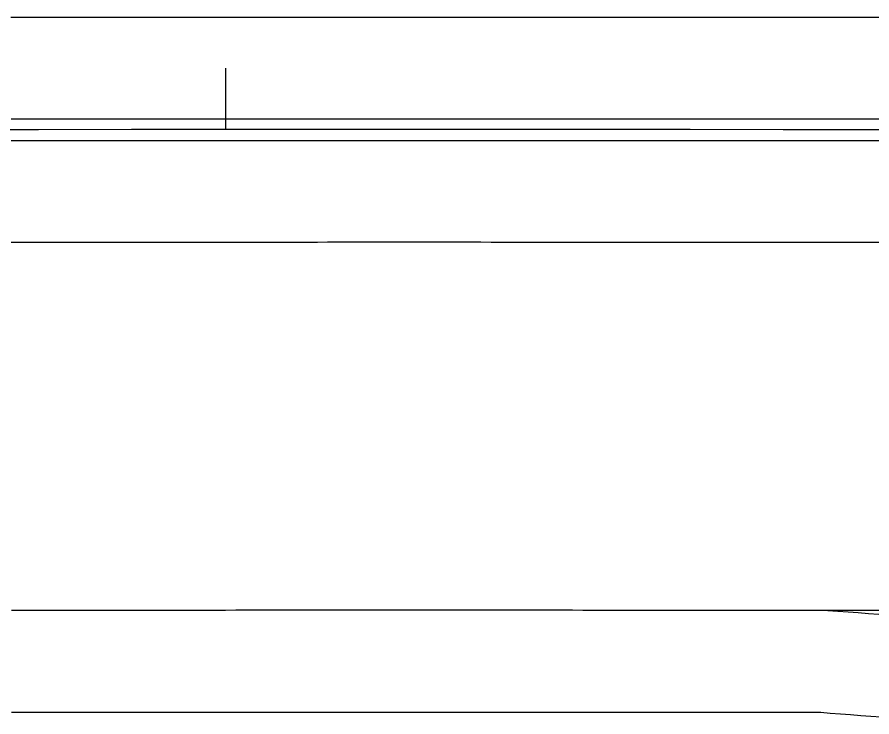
# Model space of a CAD drawing. Extents: x 2145147 to 2158018, y 137519 to 148068.
# Drawn here: x 2154683.5 to 2154767.1, y 142868.5 to 142937 of the extents above; entities that cross this region are included whole.
import ezdxf

# ---------------------------------------------------------------- set-up
doc = ezdxf.new("R2010")
doc.units = 0
doc.layers.add('EX_Align_1', color=7, linetype='Continuous')
doc.layers.add('PR_Phasing_Pavement_1', color=7, linetype='Continuous')

msp = doc.modelspace()

# ---------------------------------------------------------------- linework, layer by layer
at = {"layer": 'EX_Align_1'}
msp.add_lwpolyline([(2154703.855, 142931.989), (2154703.857, 142925.989)], dxfattribs=at)
msp.add_arc((2154721.678, 85630.213), 57295.779, 89.2431654, 90.409832, dxfattribs=at)
at = {"layer": 'PR_Phasing_Pavement_1'}
for points in [[(2154682.854, 142936.98), (2154683.855, 142936.981), (2154684.855, 142936.982), (2154685.855, 142936.982), (2154686.855, 142936.983), (2154687.855, 142936.983), (2154688.856, 142936.984), (2154689.856, 142936.985), (2154690.856, 142936.985), (2154691.856, 142936.986), (2154692.856, 142936.986), (2154693.857, 142936.987), (2154694.857, 142936.987), (2154695.857, 142936.988), (2154696.857, 142936.988), (2154697.857, 142936.988), (2154698.857, 142936.989), (2154699.858, 142936.989), (2154700.731, 142936.99), (2154700.858, 142936.99), (2154701.858, 142936.99), (2154702.858, 142936.99), (2154703.858, 142936.991), (2154704.859, 142936.991), (2154705.859, 142936.991), (2154706.859, 142936.991), (2154707.859, 142936.992), (2154708.859, 142936.992), (2154709.86, 142936.992), (2154710.86, 142936.992), (2154711.86, 142936.993), (2154712.86, 142936.993), (2154713.86, 142936.993), (2154714.861, 142936.993), (2154715.861, 142936.993), (2154716.861, 142936.993), (2154717.861, 142936.993), (2154718.861, 142936.993), (2154719.861, 142936.993), (2154720.862, 142936.993), (2154721.862, 142936.993), (2154722.862, 142936.993), (2154723.862, 142936.993), (2154724.862, 142936.993), (2154725.863, 142936.993), (2154726.863, 142936.993), (2154727.863, 142936.993), (2154728.863, 142936.993), (2154729.863, 142936.993), (2154730.864, 142936.993), (2154731.864, 142936.993), (2154732.864, 142936.992), (2154733.864, 142936.992), (2154734.864, 142936.992), (2154735.865, 142936.992), (2154736.865, 142936.991), (2154737.865, 142936.991), (2154738.865, 142936.991), (2154739.865, 142936.991), (2154740.866, 142936.99), (2154741.866, 142936.99), (2154742.866, 142936.989), (2154743.866, 142936.989), (2154744.866, 142936.989), (2154745.866, 142936.988), (2154746.867, 142936.988), (2154747.867, 142936.987), (2154748.867, 142936.987), (2154749.352, 142936.987), (2154749.867, 142936.986), (2154750.867, 142936.986), (2154751.868, 142936.985), (2154752.868, 142936.985), (2154753.868, 142936.984), (2154754.868, 142936.984), (2154755.868, 142936.983), (2154756.869, 142936.983), (2154757.869, 142936.982), (2154758.869, 142936.981), (2154759.869, 142936.981), (2154760.869, 142936.98), (2154761.87, 142936.979), (2154762.87, 142936.979), (2154763.87, 142936.978), (2154764.87, 142936.977), (2154765.87, 142936.976), (2154766.871, 142936.976), (2154767.871, 142936.975)], [(2154682.861, 142927.043), (2154683.861, 142927.043), (2154684.861, 142927.044), (2154685.861, 142927.045), (2154686.861, 142927.045), (2154687.861, 142927.046), (2154688.861, 142927.047), (2154689.861, 142927.047), (2154690.861, 142927.048), (2154691.861, 142927.048), (2154692.861, 142927.049), (2154693.861, 142927.049), (2154694.861, 142927.05), (2154695.861, 142927.05), (2154696.861, 142927.051), (2154697.861, 142927.051), (2154698.861, 142927.051), (2154699.861, 142927.052), (2154700.735, 142927.052), (2154700.861, 142927.052), (2154701.861, 142927.052), (2154702.861, 142927.053), (2154703.862, 142927.053), (2154704.862, 142927.053), (2154705.862, 142927.054), (2154706.862, 142927.054), (2154707.862, 142927.054), (2154708.862, 142927.054), (2154709.862, 142927.055), (2154710.862, 142927.055), (2154711.862, 142927.055), (2154712.862, 142927.055), (2154713.862, 142927.055), (2154714.862, 142927.056), (2154715.862, 142927.056), (2154716.862, 142927.056), (2154717.862, 142927.056), (2154718.862, 142927.056), (2154719.862, 142927.056), (2154720.862, 142927.056), (2154721.862, 142927.056), (2154722.862, 142927.056), (2154723.862, 142927.056), (2154724.862, 142927.056), (2154725.862, 142927.056), (2154726.862, 142927.056), (2154727.862, 142927.056), (2154728.862, 142927.055), (2154729.862, 142927.055), (2154730.862, 142927.055), (2154731.862, 142927.055), (2154732.862, 142927.055), (2154733.862, 142927.055), (2154734.862, 142927.054), (2154735.862, 142927.054), (2154736.862, 142927.054), (2154737.862, 142927.054), (2154738.862, 142927.053), (2154739.862, 142927.053), (2154740.862, 142927.053), (2154741.862, 142927.052), (2154742.862, 142927.052), (2154743.862, 142927.052), (2154744.862, 142927.051), (2154745.862, 142927.051), (2154746.862, 142927.05), (2154747.862, 142927.05), (2154748.862, 142927.049), (2154749.347, 142927.049), (2154749.862, 142927.049), (2154750.862, 142927.048), (2154751.862, 142927.048), (2154752.862, 142927.047), (2154753.862, 142927.047), (2154754.862, 142927.046), (2154755.862, 142927.046), (2154756.862, 142927.045), (2154757.863, 142927.044), (2154758.863, 142927.044), (2154759.863, 142927.043), (2154760.863, 142927.043), (2154761.863, 142927.042), (2154762.863, 142927.041), (2154763.863, 142927.04), (2154764.863, 142927.04), (2154765.863, 142927.039), (2154766.863, 142927.038), (2154767.863, 142927.037)], [(2154682.862, 142924.916), (2154683.862, 142924.917), (2154684.862, 142924.917), (2154685.862, 142924.918), (2154686.862, 142924.919), (2154687.862, 142924.919), (2154688.862, 142924.92), (2154689.862, 142924.92), (2154690.862, 142924.921), (2154691.862, 142924.921), (2154692.862, 142924.922), (2154693.862, 142924.922), (2154694.862, 142924.923), (2154695.862, 142924.923), (2154696.862, 142924.924), (2154697.862, 142924.924), (2154698.862, 142924.925), (2154699.862, 142924.925), (2154700.736, 142924.925), (2154700.862, 142924.925), (2154701.862, 142924.926), (2154702.862, 142924.926), (2154703.862, 142924.926), (2154704.862, 142924.927), (2154705.862, 142924.927), (2154706.862, 142924.927), (2154707.862, 142924.928), (2154708.862, 142924.928), (2154709.862, 142924.928), (2154710.862, 142924.928), (2154711.862, 142924.928), (2154712.862, 142924.929), (2154713.862, 142924.929), (2154714.862, 142924.929), (2154715.862, 142924.929), (2154716.862, 142924.929), (2154717.862, 142924.929), (2154718.862, 142924.929), (2154719.862, 142924.929), (2154720.862, 142924.929), (2154721.862, 142924.929), (2154722.862, 142924.929), (2154723.862, 142924.929), (2154724.862, 142924.929), (2154725.862, 142924.929), (2154726.862, 142924.929), (2154727.862, 142924.929), (2154728.862, 142924.929), (2154729.862, 142924.929), (2154730.861, 142924.928), (2154731.861, 142924.928), (2154732.861, 142924.928), (2154733.861, 142924.928), (2154734.861, 142924.928), (2154735.861, 142924.927), (2154736.861, 142924.927), (2154737.861, 142924.927), (2154738.861, 142924.927), (2154739.861, 142924.926), (2154740.861, 142924.926), (2154741.861, 142924.926), (2154742.861, 142924.925), (2154743.861, 142924.925), (2154744.861, 142924.925), (2154745.861, 142924.924), (2154746.861, 142924.924), (2154747.861, 142924.923), (2154748.861, 142924.923), (2154749.346, 142924.923), (2154749.861, 142924.922), (2154750.861, 142924.922), (2154751.861, 142924.921), (2154752.861, 142924.921), (2154753.861, 142924.92), (2154754.861, 142924.92), (2154755.861, 142924.919), (2154756.861, 142924.918), (2154757.861, 142924.918), (2154758.861, 142924.917), (2154759.861, 142924.916), (2154760.861, 142924.916), (2154761.861, 142924.915), (2154762.568, 142924.915), (2154762.861, 142924.914), (2154763.861, 142924.914), (2154764.861, 142924.913), (2154765.861, 142924.912), (2154766.861, 142924.911), (2154767.861, 142924.911)], [(2154682.869, 142914.979), (2154683.869, 142914.98), (2154684.869, 142914.98), (2154685.869, 142914.981), (2154686.868, 142914.981), (2154687.868, 142914.982), (2154688.868, 142914.983), (2154689.868, 142914.983), (2154690.868, 142914.984), (2154691.867, 142914.984), (2154692.867, 142914.985), (2154693.867, 142914.985), (2154694.867, 142914.986), (2154695.867, 142914.986), (2154696.866, 142914.987), (2154697.866, 142914.987), (2154698.866, 142914.988), (2154699.866, 142914.988), (2154700.739, 142914.988), (2154700.866, 142914.988), (2154701.865, 142914.989), (2154702.865, 142914.989), (2154703.865, 142914.989), (2154704.865, 142914.99), (2154705.865, 142914.99), (2154706.865, 142914.99), (2154707.864, 142914.99), (2154708.864, 142914.991), (2154709.864, 142914.991), (2154710.864, 142914.991), (2154711.864, 142914.991), (2154712.863, 142914.991), (2154713.863, 142914.992), (2154714.863, 142914.992), (2154715.863, 142914.992), (2154716.863, 142914.992), (2154717.862, 142914.992), (2154718.862, 142914.992), (2154719.862, 142914.992), (2154720.862, 142914.992), (2154721.862, 142914.992), (2154722.861, 142914.992), (2154723.861, 142914.992), (2154724.861, 142914.992), (2154725.861, 142914.992), (2154726.861, 142914.992), (2154727.86, 142914.992), (2154728.86, 142914.992), (2154729.86, 142914.991), (2154730.86, 142914.991), (2154731.86, 142914.991), (2154732.86, 142914.991), (2154733.859, 142914.991), (2154734.859, 142914.991), (2154735.859, 142914.99), (2154736.859, 142914.99), (2154737.859, 142914.99), (2154738.858, 142914.989), (2154739.858, 142914.989), (2154740.858, 142914.989), (2154741.858, 142914.989), (2154742.858, 142914.988), (2154743.857, 142914.988), (2154744.857, 142914.987), (2154745.857, 142914.987), (2154746.857, 142914.987), (2154747.857, 142914.986), (2154748.856, 142914.986), (2154749.341, 142914.985), (2154749.856, 142914.985), (2154750.856, 142914.985), (2154751.856, 142914.984), (2154752.856, 142914.984), (2154753.855, 142914.983), (2154754.855, 142914.982), (2154755.855, 142914.982), (2154756.855, 142914.981), (2154757.855, 142914.981), (2154758.855, 142914.98), (2154759.854, 142914.979), (2154760.854, 142914.979), (2154761.854, 142914.978), (2154762.561, 142914.977), (2154762.854, 142914.977), (2154763.854, 142914.977), (2154764.853, 142914.976), (2154765.853, 142914.975), (2154766.853, 142914.974), (2154767.853, 142914.973)], [(2154682.894, 142878.979), (2154683.893, 142878.98), (2154684.892, 142878.98), (2154685.891, 142878.981), (2154686.89, 142878.982), (2154687.889, 142878.982), (2154688.889, 142878.983), (2154689.888, 142878.983), (2154690.887, 142878.984), (2154691.886, 142878.984), (2154692.885, 142878.985), (2154693.884, 142878.985), (2154694.884, 142878.986), (2154695.883, 142878.986), (2154696.882, 142878.987), (2154697.881, 142878.987), (2154698.88, 142878.988), (2154699.88, 142878.988), (2154700.752, 142878.988), (2154700.879, 142878.988), (2154701.878, 142878.989), (2154702.877, 142878.989), (2154703.876, 142878.989), (2154704.875, 142878.99), (2154705.875, 142878.99), (2154706.874, 142878.99), (2154707.873, 142878.99), (2154708.872, 142878.991), (2154709.871, 142878.991), (2154710.871, 142878.991), (2154711.87, 142878.991), (2154712.869, 142878.991), (2154713.868, 142878.992), (2154714.867, 142878.992), (2154715.866, 142878.992), (2154716.866, 142878.992), (2154717.865, 142878.992), (2154718.864, 142878.992), (2154719.863, 142878.992), (2154720.862, 142878.992), (2154721.862, 142878.992), (2154722.861, 142878.992), (2154723.86, 142878.992), (2154724.859, 142878.992), (2154725.858, 142878.992), (2154726.857, 142878.992), (2154727.857, 142878.992), (2154728.856, 142878.992), (2154729.855, 142878.991), (2154730.854, 142878.991), (2154731.853, 142878.991), (2154732.852, 142878.991), (2154733.852, 142878.991), (2154734.851, 142878.991), (2154735.85, 142878.99), (2154736.849, 142878.99), (2154737.848, 142878.99), (2154738.848, 142878.989), (2154739.847, 142878.989), (2154740.846, 142878.989), (2154741.845, 142878.989), (2154742.844, 142878.988), (2154743.843, 142878.988), (2154744.843, 142878.987), (2154745.842, 142878.987), (2154746.841, 142878.987), (2154747.84, 142878.986), (2154748.839, 142878.986), (2154749.324, 142878.985), (2154749.839, 142878.985), (2154750.838, 142878.985), (2154751.837, 142878.984), (2154752.836, 142878.984), (2154753.835, 142878.983), (2154754.834, 142878.982), (2154755.834, 142878.982), (2154756.833, 142878.981), (2154757.832, 142878.981), (2154758.831, 142878.98), (2154759.83, 142878.979), (2154760.83, 142878.979), (2154761.829, 142878.978), (2154762.535, 142878.977), (2154762.828, 142878.977), (2154763.827, 142878.977), (2154764.826, 142878.976), (2154765.825, 142878.975), (2154766.825, 142878.974), (2154767.824, 142878.973)], [(2154762.535, 142878.977), (2154762.825, 142878.956), (2154763.822, 142878.88), (2154764.819, 142878.805), (2154765.816, 142878.73), (2154766.813, 142878.654), (2154767.81, 142878.579)], [(2154682.9, 142868.979), (2154683.899, 142868.98), (2154684.898, 142868.98), (2154685.897, 142868.981), (2154686.896, 142868.982), (2154687.895, 142868.982), (2154688.894, 142868.983), (2154689.893, 142868.983), (2154690.892, 142868.984), (2154691.891, 142868.984), (2154692.89, 142868.985), (2154693.889, 142868.985), (2154694.888, 142868.986), (2154695.887, 142868.986), (2154696.886, 142868.987), (2154697.885, 142868.987), (2154698.884, 142868.988), (2154699.883, 142868.988), (2154700.756, 142868.988), (2154700.882, 142868.988), (2154701.881, 142868.989), (2154702.88, 142868.989), (2154703.879, 142868.989), (2154704.878, 142868.99), (2154705.877, 142868.99), (2154706.876, 142868.99), (2154707.875, 142868.99), (2154708.874, 142868.991), (2154709.873, 142868.991), (2154710.872, 142868.991), (2154711.871, 142868.991), (2154712.87, 142868.991), (2154713.869, 142868.992), (2154714.868, 142868.992), (2154715.867, 142868.992), (2154716.866, 142868.992), (2154717.865, 142868.992), (2154718.864, 142868.992), (2154719.863, 142868.992), (2154720.862, 142868.992), (2154721.861, 142868.992), (2154722.86, 142868.992), (2154723.859, 142868.992), (2154724.859, 142868.992), (2154725.858, 142868.992), (2154726.857, 142868.992), (2154727.856, 142868.992), (2154728.855, 142868.992), (2154729.854, 142868.991), (2154730.853, 142868.991), (2154731.852, 142868.991), (2154732.851, 142868.991), (2154733.85, 142868.991), (2154734.849, 142868.991), (2154735.848, 142868.99), (2154736.847, 142868.99), (2154737.846, 142868.99), (2154738.845, 142868.989), (2154739.844, 142868.989), (2154740.843, 142868.989), (2154741.842, 142868.989), (2154742.841, 142868.988), (2154743.84, 142868.988), (2154744.839, 142868.987), (2154745.838, 142868.987), (2154746.837, 142868.987), (2154747.836, 142868.986), (2154748.835, 142868.986), (2154749.319, 142868.985), (2154749.834, 142868.985), (2154750.833, 142868.985), (2154751.832, 142868.984), (2154752.831, 142868.984), (2154753.83, 142868.983), (2154754.829, 142868.982), (2154755.828, 142868.982), (2154756.827, 142868.981), (2154757.826, 142868.981), (2154758.825, 142868.98), (2154759.824, 142868.979), (2154760.823, 142868.979), (2154762.156, 142868.978)], [(2154762.156, 142868.978), (2154763.068, 142868.909), (2154764.065, 142868.833), (2154765.062, 142868.758), (2154766.059, 142868.683), (2154767.057, 142868.607), (2154768.054, 142868.532)]]:
    msp.add_lwpolyline(points, dxfattribs=at)

doc.saveas('drawing.dxf')
